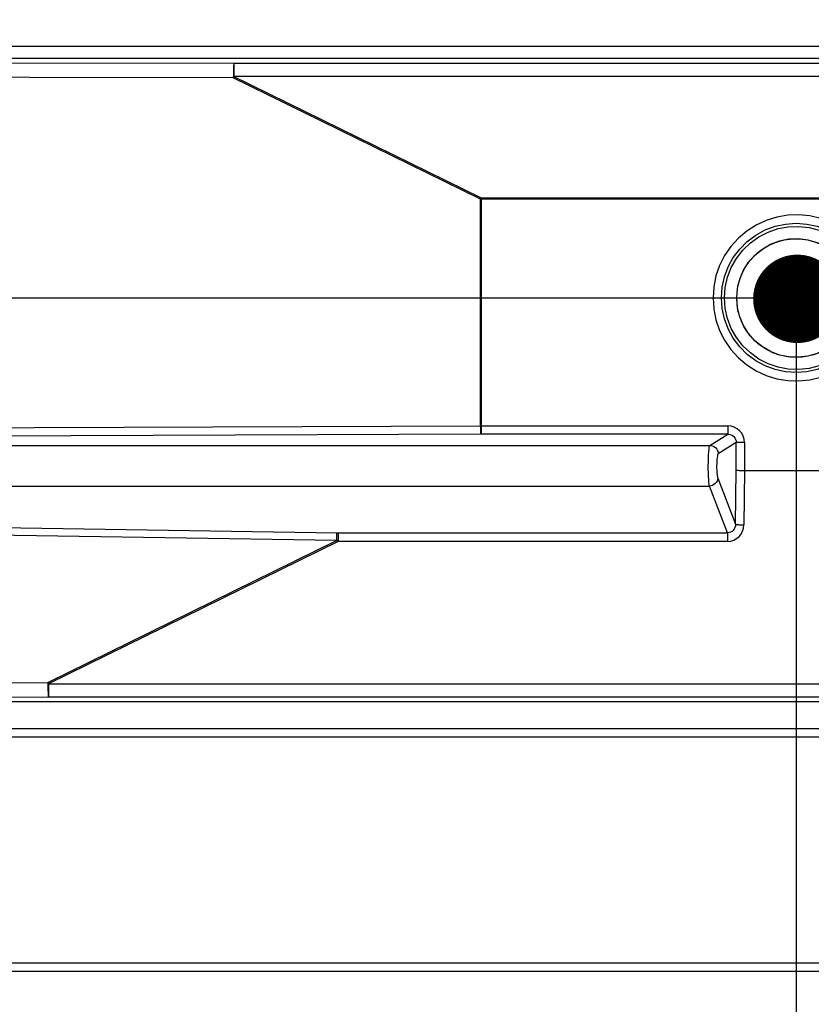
# Model space of a CAD drawing. Header units: millimetres. Extents: x 0 to 39025, y -31299 to 8400.
# Tile 342 of 382: x 14480 to 14668, y 3984 to 4218. Entities that reach past the tile are written whole.
import ezdxf

# ---------------------------------------------------------------- set-up
doc = ezdxf.new("R2010")
doc.units = ezdxf.units.MM
doc.header["$PDSIZE"] = -1
doc.layers.add('ANOTACIJE', color=7, linetype='Continuous')
doc.layers.add('DIMENZIJE', color=4, linetype='Continuous')
doc.styles.add('SLDTEXTSTYLE6', font='txt')
doc.styles.get("Standard").update_dxf_attribs({"font": 'Montserrat-Regular.ttf'})
doc.dimstyles.new('SLDDIMSTYLE0', dxfattribs={"dimtxt": 3, "dimasz": 3.414889, "dimexe": 0, "dimexo": 0.0625, "dimgap": 0.75, "dimtad": 1, "dimdec": 0, "dimlfac": 20, "dimrnd": 1e-09, "dimzin": 12, "dimdsep": 46, "dimtxsty": 'SLDTEXTSTYLE6', "dimsah": 1, "dimcen": 0.09, "dimadec": 0, "dimazin": 3, "dimtfac": 1, "dimtdec": 0, "dimtofl": 0, "dimtmove": 0, "dimatfit": 3, "dimfxl": 1, "dimfrac": 2, "dimtolj": 1, "dimtzin": 12, "dimarcsym": 0})
doc.dimstyles.new('SLDDIMSTYLE2', dxfattribs={"dimtxt": 0.18, "dimasz": 1.050735, "dimexe": 0, "dimexo": 0.0625, "dimgap": 0, "dimtad": 0, "dimtih": 1, "dimtoh": 1, "dimdec": 0, "dimrnd": 1e-09, "dimzin": 0, "dimdsep": 46, "dimtxsty": 'Standard', "dimblk1": 'DOT', "dimblk2": 'DOT', "dimsah": 1, "dimcen": 0.09, "dimadec": 0, "dimazin": 0, "dimtfac": 1.050735, "dimtdec": 0, "dimtofl": 0, "dimtmove": 0, "dimatfit": 3, "dimldrblk": 'DOT', "dimfxl": 1, "dimfrac": 2, "dimtolj": 1, "dimtzin": 0, "dimarcsym": 0})

# ---------------------------------------------------------------- blocks, each defined once
blk = doc.blocks.new('Adapt 2 (spodaj)')
blk.add_circle((479.98, 160.04), 14.1)
at = {"lineweight": 25}
for points in [[(40.6, 219.88), (40.6, 219.88), (945.6, 219.88), (945.6, 219.88)], [(40.6, 217.08), (40.6, 217.08), (945.6, 217.08), (945.6, 217.08)], [(71.4, 216.3), (71.4, 216.3), (346.33, 215.89), (346.33, 215.89)], [(346.33, 215.89), (346.33, 215.89), (609.27, 215.89), (609.27, 215.89)], [(346.18, 212.39), (346.18, 212.39), (55.31, 212.82), (55.31, 212.82)], [(404.92, 183.53), (404.92, 183.53), (346.18, 212.39), (346.18, 212.39)], [(346.33, 212.69), (346.33, 212.69), (405.08, 183.83), (405.08, 183.83)], [(609.27, 212.69), (609.27, 212.69), (346.33, 212.69), (346.33, 212.69)], [(404.92, 129.67), (404.92, 129.67), (404.92, 183.53), (404.92, 183.53)], [(405.08, 183.83), (405.08, 183.83), (554.92, 183.83), (554.92, 183.83)], [(405.08, 183.53), (405.08, 183.53), (405.08, 129.67), (405.08, 129.67)], [(554.92, 183.53), (554.92, 183.53), (405.08, 183.53), (405.08, 183.53)], [(44.4, 128.32), (44.4, 128.32), (404.92, 129.67), (404.92, 129.67)], [(405.08, 129.67), (405.08, 129.67), (463.75, 129.67), (463.75, 129.67)], [(405.01, 127.68), (405.01, 127.68), (268.65, 127.17), (268.65, 127.17)], [(463.75, 127.68), (463.75, 127.68), (405.08, 127.68), (405.08, 127.68)], [(459.51, 125.04), (459.51, 125.04), (463.75, 127.68), (463.75, 127.68)], [(44.4, 125.04), (44.4, 125.04), (459.51, 125.04), (459.51, 125.04)], [(465.76, 125.71), (465.76, 125.71), (461.5, 123.05), (461.5, 123.05)], [(465.76, 119.16), (465.76, 119.16), (465.76, 125.71), (465.76, 125.71)], [(467.74, 125.71), (467.74, 125.71), (467.74, 119.08), (467.74, 119.08)], [(461.39, 117.24), (461.39, 117.24), (465.6, 106.33), (465.6, 106.33)], [(465.6, 106.33), (465.6, 106.33), (465.76, 119.16), (465.76, 119.16)], [(467.74, 119.08), (467.74, 119.08), (467.58, 106.16), (467.58, 106.16)], [(467.74, 119.08), (467.74, 119.08), (467.74, 119.08), (467.74, 119.08)], [(467.74, 119.08), (467.74, 119.08), (492.26, 119.08), (492.26, 119.08)], [(44.4, 115.36), (44.4, 115.36), (459.41, 115.36), (459.41, 115.36)], [(463.69, 104.28), (463.69, 104.28), (459.41, 115.36), (459.41, 115.36)], [(370.68, 102.4), (370.68, 102.4), (44.4, 107.51), (44.4, 107.51)], [(205.44, 106.87), (205.44, 106.87), (370.77, 104.28), (370.77, 104.28)], [(371.09, 104.28), (371.09, 104.28), (463.69, 104.28), (463.69, 104.28)], [(302.08, 68.7), (302.08, 68.7), (370.68, 102.4), (370.68, 102.4)], [(371.09, 102.23), (371.09, 102.23), (302.23, 68.39), (302.23, 68.39)], [(463.69, 102.23), (463.69, 102.23), (371.09, 102.23), (371.09, 102.23)], [(49.45, 68.32), (49.45, 68.32), (302.08, 68.7), (302.08, 68.7)], [(302.23, 68.39), (302.23, 68.39), (650.07, 68.39), (650.07, 68.39)], [(870.49, 64.08), (870.49, 64.08), (47.45, 64.08), (47.45, 64.08)], [(302.23, 65.2), (302.23, 65.2), (47.81, 64.82), (47.81, 64.82)], [(650.07, 65.2), (650.07, 65.2), (302.23, 65.2), (302.23, 65.2)], [(957.49, 57.66), (957.49, 57.66), (54.51, 57.66), (54.51, 57.66)], [(957.49, 55.66), (957.49, 55.66), (54.51, 55.66), (54.51, 55.66)], [(957.49, 1.98), (957.49, 1.98), (6.52, 1.98), (6.52, 1.98)], [(957.49, -0.02), (957.49, -0.02), (6.52, -0.02), (6.52, -0.02)]]:
    blk.add_open_spline(points, degree=3, dxfattribs=at)
for points, knots in [([(346.33, 215.89), (346.33, 215.89), (346.3, 215.8), (346.3, 215.8), (346.3, 215.8), (346.28, 215.59), (346.28, 215.59), (346.28, 215.59), (346.25, 215.25), (346.25, 215.25), (346.25, 215.25), (346.23, 214.82), (346.23, 214.82), (346.23, 214.82), (346.21, 214.29), (346.21, 214.29), (346.21, 214.29), (346.19, 213.7), (346.19, 213.7), (346.19, 213.7), (346.19, 213.06), (346.19, 213.06), (346.19, 213.06), (346.18, 212.39), (346.18, 212.39)], [0, 0, 0, 0, 1, 1, 1, 2, 2, 2, 3, 3, 3, 4, 4, 4, 5, 5, 5, 6, 6, 6, 7, 7, 7, 8, 8, 8, 8]), ([(346.33, 215.89), (346.33, 215.89), (346.33, 215.81), (346.33, 215.81), (346.33, 215.81), (346.33, 215.62), (346.33, 215.62), (346.33, 215.62), (346.33, 215.32), (346.33, 215.32), (346.33, 215.32), (346.33, 214.93), (346.33, 214.93), (346.33, 214.93), (346.33, 214.45), (346.33, 214.45), (346.33, 214.45), (346.33, 213.91), (346.33, 213.91), (346.33, 213.91), (346.33, 213.32), (346.33, 213.32), (346.33, 213.32), (346.33, 212.69), (346.33, 212.69)], [0, 0, 0, 0, 1, 1, 1, 2, 2, 2, 3, 3, 3, 4, 4, 4, 5, 5, 5, 6, 6, 6, 7, 7, 7, 8, 8, 8, 8]), ([(346.33, 212.69), (346.33, 212.69), (346.31, 212.65), (346.31, 212.65), (346.31, 212.65), (346.29, 212.62), (346.29, 212.62), (346.29, 212.62), (346.28, 212.58), (346.28, 212.58), (346.28, 212.58), (346.26, 212.54), (346.26, 212.54), (346.26, 212.54), (346.24, 212.5), (346.24, 212.5), (346.24, 212.5), (346.22, 212.46), (346.22, 212.46), (346.22, 212.46), (346.2, 212.42), (346.2, 212.42), (346.2, 212.42), (346.18, 212.39), (346.18, 212.39)], [0, 0, 0, 0, 1, 1, 1, 2, 2, 2, 3, 3, 3, 4, 4, 4, 5, 5, 5, 6, 6, 6, 7, 7, 7, 8, 8, 8, 8]), ([(405.08, 183.83), (405.08, 183.83), (405.05, 183.79), (405.05, 183.79), (405.05, 183.79), (405.04, 183.75), (405.04, 183.75), (405.04, 183.75), (405.02, 183.72), (405.02, 183.72), (405.02, 183.72), (405, 183.68), (405, 183.68), (405, 183.68), (404.98, 183.64), (404.98, 183.64), (404.98, 183.64), (404.96, 183.6), (404.96, 183.6), (404.96, 183.6), (404.94, 183.56), (404.94, 183.56), (404.94, 183.56), (404.92, 183.53), (404.92, 183.53)], [0, 0, 0, 0, 1, 1, 1, 2, 2, 2, 3, 3, 3, 4, 4, 4, 5, 5, 5, 6, 6, 6, 7, 7, 7, 8, 8, 8, 8]), ([(404.92, 183.53), (404.92, 183.53), (404.94, 183.53), (404.94, 183.53), (404.94, 183.53), (404.96, 183.53), (404.96, 183.53), (404.96, 183.53), (404.98, 183.53), (404.98, 183.53), (404.98, 183.53), (405, 183.53), (405, 183.53), (405, 183.53), (405.02, 183.53), (405.02, 183.53), (405.02, 183.53), (405.04, 183.53), (405.04, 183.53), (405.04, 183.53), (405.05, 183.53), (405.05, 183.53), (405.05, 183.53), (405.08, 183.53), (405.08, 183.53)], [0, 0, 0, 0, 1, 1, 1, 2, 2, 2, 3, 3, 3, 4, 4, 4, 5, 5, 5, 6, 6, 6, 7, 7, 7, 8, 8, 8, 8]), ([(405.08, 183.83), (405.08, 183.83), (405.08, 183.79), (405.08, 183.79), (405.08, 183.79), (405.08, 183.75), (405.08, 183.75), (405.08, 183.75), (405.08, 183.72), (405.08, 183.72), (405.08, 183.72), (405.08, 183.68), (405.08, 183.68), (405.08, 183.68), (405.08, 183.64), (405.08, 183.64), (405.08, 183.64), (405.08, 183.6), (405.08, 183.6), (405.08, 183.6), (405.08, 183.56), (405.08, 183.56), (405.08, 183.56), (405.08, 183.53), (405.08, 183.53)], [0, 0, 0, 0, 1, 1, 1, 2, 2, 2, 3, 3, 3, 4, 4, 4, 5, 5, 5, 6, 6, 6, 7, 7, 7, 8, 8, 8, 8]), ([(460.25, 160.08), (460.25, 160.08), (460.43, 162.71), (460.43, 162.71), (460.43, 162.71), (460.95, 165.29), (460.95, 165.29), (460.95, 165.29), (461.82, 167.79), (461.82, 167.79), (461.82, 167.79), (463.01, 170.14), (463.01, 170.14), (463.01, 170.14), (464.5, 172.31), (464.5, 172.31), (464.5, 172.31), (466.27, 174.27), (466.27, 174.27), (466.27, 174.27), (468.29, 175.98), (468.29, 175.98), (468.29, 175.98), (470.51, 177.39), (470.51, 177.39), (470.51, 177.39), (472.9, 178.51), (472.9, 178.51), (472.9, 178.51), (475.42, 179.29), (475.42, 179.29), (475.42, 179.29), (478.02, 179.73), (478.02, 179.73), (478.02, 179.73), (480.66, 179.81), (480.66, 179.81), (480.66, 179.81), (483.28, 179.55), (483.28, 179.55), (483.28, 179.55), (485.85, 178.94), (485.85, 178.94), (485.85, 178.94), (488.31, 177.99), (488.31, 177.99), (488.31, 177.99), (490.62, 176.72), (490.62, 176.72), (490.62, 176.72), (492.75, 175.16), (492.75, 175.16), (492.75, 175.16), (494.65, 173.32), (494.65, 173.32), (494.65, 173.32), (496.28, 171.25), (496.28, 171.25), (496.28, 171.25), (497.63, 168.98), (497.63, 168.98), (497.63, 168.98), (498.65, 166.55), (498.65, 166.55), (498.65, 166.55), (499.35, 164.01), (499.35, 164.01), (499.35, 164.01), (499.7, 161.4), (499.7, 161.4), (499.7, 161.4), (499.7, 158.76), (499.7, 158.76), (499.7, 158.76), (499.35, 156.14), (499.35, 156.14), (499.35, 156.14), (498.65, 153.6), (498.65, 153.6), (498.65, 153.6), (497.63, 151.17), (497.63, 151.17), (497.63, 151.17), (496.28, 148.9), (496.28, 148.9), (496.28, 148.9), (494.65, 146.83), (494.65, 146.83), (494.65, 146.83), (492.75, 144.99), (492.75, 144.99), (492.75, 144.99), (490.62, 143.43), (490.62, 143.43), (490.62, 143.43), (488.31, 142.16), (488.31, 142.16), (488.31, 142.16), (485.85, 141.22), (485.85, 141.22), (485.85, 141.22), (483.28, 140.6), (483.28, 140.6), (483.28, 140.6), (480.66, 140.34), (480.66, 140.34), (480.66, 140.34), (478.02, 140.43), (478.02, 140.43), (478.02, 140.43), (475.42, 140.87), (475.42, 140.87), (475.42, 140.87), (472.9, 141.65), (472.9, 141.65), (472.9, 141.65), (470.51, 142.76), (470.51, 142.76), (470.51, 142.76), (468.29, 144.18), (468.29, 144.18), (468.29, 144.18), (466.27, 145.88), (466.27, 145.88), (466.27, 145.88), (464.5, 147.84), (464.5, 147.84), (464.5, 147.84), (463.01, 150.01), (463.01, 150.01), (463.01, 150.01), (461.82, 152.37), (461.82, 152.37), (461.82, 152.37), (460.95, 154.86), (460.95, 154.86), (460.95, 154.86), (460.43, 157.44), (460.43, 157.44), (460.43, 157.44), (460.25, 160.08), (460.25, 160.08)], [0, 0, 0, 0, 1, 1, 1, 2, 2, 2, 3, 3, 3, 4, 4, 4, 5, 5, 5, 6, 6, 6, 7, 7, 7, 8, 8, 8, 9, 9, 9, 10, 10, 10, 11, 11, 11, 12, 12, 12, 13, 13, 13, 14, 14, 14, 15, 15, 15, 16, 16, 16, 17, 17, 17, 18, 18, 18, 19, 19, 19, 20, 20, 20, 21, 21, 21, 22, 22, 22, 23, 23, 23, 24, 24, 24, 25, 25, 25, 26, 26, 26, 27, 27, 27, 28, 28, 28, 29, 29, 29, 30, 30, 30, 31, 31, 31, 32, 32, 32, 33, 33, 33, 34, 34, 34, 35, 35, 35, 36, 36, 36, 37, 37, 37, 38, 38, 38, 39, 39, 39, 40, 40, 40, 41, 41, 41, 42, 42, 42, 43, 43, 43, 44, 44, 44, 45, 45, 45, 46, 46, 46, 47, 47, 47, 47]), ([(497.75, 160.08), (497.75, 160.08), (497.57, 162.6), (497.57, 162.6), (497.57, 162.6), (497.03, 165.08), (497.03, 165.08), (497.03, 165.08), (496.15, 167.45), (496.15, 167.45), (496.15, 167.45), (494.93, 169.67), (494.93, 169.67), (494.93, 169.67), (493.42, 171.7), (493.42, 171.7), (493.42, 171.7), (491.62, 173.49), (491.62, 173.49), (491.62, 173.49), (489.59, 175.01), (489.59, 175.01), (489.59, 175.01), (487.37, 176.22), (487.37, 176.22), (487.37, 176.22), (485, 177.11), (485, 177.11), (485, 177.11), (482.52, 177.64), (482.52, 177.64), (482.52, 177.64), (480, 177.82), (480, 177.82), (480, 177.82), (477.47, 177.64), (477.47, 177.64), (477.47, 177.64), (475, 177.11), (475, 177.11), (475, 177.11), (472.63, 176.22), (472.63, 176.22), (472.63, 176.22), (470.4, 175.01), (470.4, 175.01), (470.4, 175.01), (468.38, 173.49), (468.38, 173.49), (468.38, 173.49), (466.59, 171.7), (466.59, 171.7), (466.59, 171.7), (465.07, 169.67), (465.07, 169.67), (465.07, 169.67), (463.86, 167.45), (463.86, 167.45), (463.86, 167.45), (462.97, 165.08), (462.97, 165.08), (462.97, 165.08), (462.43, 162.6), (462.43, 162.6), (462.43, 162.6), (462.25, 160.08), (462.25, 160.08), (462.25, 160.08), (462.43, 157.55), (462.43, 157.55), (462.43, 157.55), (462.97, 155.08), (462.97, 155.08), (462.97, 155.08), (463.86, 152.7), (463.86, 152.7), (463.86, 152.7), (465.07, 150.48), (465.07, 150.48), (465.07, 150.48), (466.59, 148.45), (466.59, 148.45), (466.59, 148.45), (468.38, 146.66), (468.38, 146.66), (468.38, 146.66), (470.4, 145.15), (470.4, 145.15), (470.4, 145.15), (472.63, 143.93), (472.63, 143.93), (472.63, 143.93), (475, 143.05), (475, 143.05), (475, 143.05), (477.47, 142.51), (477.47, 142.51), (477.47, 142.51), (480, 142.33), (480, 142.33), (480, 142.33), (482.52, 142.51), (482.52, 142.51), (482.52, 142.51), (485, 143.05), (485, 143.05), (485, 143.05), (487.37, 143.93), (487.37, 143.93), (487.37, 143.93), (489.59, 145.15), (489.59, 145.15), (489.59, 145.15), (491.62, 146.66), (491.62, 146.66), (491.62, 146.66), (493.42, 148.45), (493.42, 148.45), (493.42, 148.45), (494.93, 150.48), (494.93, 150.48), (494.93, 150.48), (496.15, 152.7), (496.15, 152.7), (496.15, 152.7), (497.03, 155.08), (497.03, 155.08), (497.03, 155.08), (497.57, 157.55), (497.57, 157.55), (497.57, 157.55), (497.75, 160.08), (497.75, 160.08)], [0, 0, 0, 0, 1, 1, 1, 2, 2, 2, 3, 3, 3, 4, 4, 4, 5, 5, 5, 6, 6, 6, 7, 7, 7, 8, 8, 8, 9, 9, 9, 10, 10, 10, 11, 11, 11, 12, 12, 12, 13, 13, 13, 14, 14, 14, 15, 15, 15, 16, 16, 16, 17, 17, 17, 18, 18, 18, 19, 19, 19, 20, 20, 20, 21, 21, 21, 22, 22, 22, 23, 23, 23, 24, 24, 24, 25, 25, 25, 26, 26, 26, 27, 27, 27, 28, 28, 28, 29, 29, 29, 30, 30, 30, 31, 31, 31, 32, 32, 32, 33, 33, 33, 34, 34, 34, 35, 35, 35, 36, 36, 36, 37, 37, 37, 38, 38, 38, 39, 39, 39, 40, 40, 40, 41, 41, 41, 42, 42, 42, 43, 43, 43, 44, 44, 44, 44]), ([(462.98, 160.08), (462.98, 160.08), (463.17, 157.6), (463.17, 157.6), (463.17, 157.6), (463.71, 155.18), (463.71, 155.18), (463.71, 155.18), (464.59, 152.85), (464.59, 152.85), (464.59, 152.85), (465.81, 150.69), (465.81, 150.69), (465.81, 150.69), (467.33, 148.72), (467.33, 148.72), (467.33, 148.72), (469.12, 147), (469.12, 147), (469.12, 147), (471.14, 145.55), (471.14, 145.55), (471.14, 145.55), (473.35, 144.42), (473.35, 144.42), (473.35, 144.42), (475.7, 143.62), (475.7, 143.62), (475.7, 143.62), (478.14, 143.16), (478.14, 143.16), (478.14, 143.16), (480.62, 143.07), (480.62, 143.07), (480.62, 143.07), (483.09, 143.34), (483.09, 143.34), (483.09, 143.34), (485.5, 143.97), (485.5, 143.97), (485.5, 143.97), (487.78, 144.95), (487.78, 144.95), (487.78, 144.95), (489.9, 146.24), (489.9, 146.24), (489.9, 146.24), (491.81, 147.83), (491.81, 147.83), (491.81, 147.83), (493.47, 149.68), (493.47, 149.68), (493.47, 149.68), (494.84, 151.75), (494.84, 151.75), (494.84, 151.75), (495.89, 154), (495.89, 154), (495.89, 154), (496.61, 156.38), (496.61, 156.38), (496.61, 156.38), (496.97, 158.83), (496.97, 158.83), (496.97, 158.83), (496.97, 161.32), (496.97, 161.32), (496.97, 161.32), (496.61, 163.78), (496.61, 163.78), (496.61, 163.78), (495.89, 166.15), (495.89, 166.15), (495.89, 166.15), (494.84, 168.41), (494.84, 168.41), (494.84, 168.41), (493.47, 170.48), (493.47, 170.48), (493.47, 170.48), (491.81, 172.32), (491.81, 172.32), (491.81, 172.32), (489.9, 173.92), (489.9, 173.92), (489.9, 173.92), (487.78, 175.21), (487.78, 175.21), (487.78, 175.21), (485.5, 176.18), (485.5, 176.18), (485.5, 176.18), (483.09, 176.81), (483.09, 176.81), (483.09, 176.81), (480.62, 177.08), (480.62, 177.08), (480.62, 177.08), (478.14, 176.99), (478.14, 176.99), (478.14, 176.99), (475.7, 176.54), (475.7, 176.54), (475.7, 176.54), (473.35, 175.74), (473.35, 175.74), (473.35, 175.74), (471.14, 174.6), (471.14, 174.6), (471.14, 174.6), (469.12, 173.15), (469.12, 173.15), (469.12, 173.15), (467.33, 171.43), (467.33, 171.43), (467.33, 171.43), (465.81, 169.46), (465.81, 169.46), (465.81, 169.46), (464.59, 167.3), (464.59, 167.3), (464.59, 167.3), (463.71, 164.98), (463.71, 164.98), (463.71, 164.98), (463.17, 162.55), (463.17, 162.55), (463.17, 162.55), (462.98, 160.08), (462.98, 160.08)], [0, 0, 0, 0, 1, 1, 1, 2, 2, 2, 3, 3, 3, 4, 4, 4, 5, 5, 5, 6, 6, 6, 7, 7, 7, 8, 8, 8, 9, 9, 9, 10, 10, 10, 11, 11, 11, 12, 12, 12, 13, 13, 13, 14, 14, 14, 15, 15, 15, 16, 16, 16, 17, 17, 17, 18, 18, 18, 19, 19, 19, 20, 20, 20, 21, 21, 21, 22, 22, 22, 23, 23, 23, 24, 24, 24, 25, 25, 25, 26, 26, 26, 27, 27, 27, 28, 28, 28, 29, 29, 29, 30, 30, 30, 31, 31, 31, 32, 32, 32, 33, 33, 33, 34, 34, 34, 35, 35, 35, 36, 36, 36, 37, 37, 37, 38, 38, 38, 39, 39, 39, 40, 40, 40, 41, 41, 41, 42, 42, 42, 43, 43, 43, 43]), ([(465.88, 160.08), (465.88, 160.08), (466.06, 157.81), (466.06, 157.81), (466.06, 157.81), (466.6, 155.6), (466.6, 155.6), (466.6, 155.6), (467.5, 153.51), (467.5, 153.51), (467.5, 153.51), (468.71, 151.59), (468.71, 151.59), (468.71, 151.59), (470.22, 149.89), (470.22, 149.89), (470.22, 149.89), (471.98, 148.45), (471.98, 148.45), (471.98, 148.45), (473.95, 147.32), (473.95, 147.32), (473.95, 147.32), (476.07, 146.51), (476.07, 146.51), (476.07, 146.51), (478.3, 146.06), (478.3, 146.06), (478.3, 146.06), (480.57, 145.96), (480.57, 145.96), (480.57, 145.96), (482.82, 146.24), (482.82, 146.24), (482.82, 146.24), (485.01, 146.87), (485.01, 146.87), (485.01, 146.87), (487.06, 147.85), (487.06, 147.85), (487.06, 147.85), (488.93, 149.14), (488.93, 149.14), (488.93, 149.14), (490.57, 150.71), (490.57, 150.71), (490.57, 150.71), (491.94, 152.53), (491.94, 152.53), (491.94, 152.53), (492.99, 154.54), (492.99, 154.54), (492.99, 154.54), (493.71, 156.7), (493.71, 156.7), (493.71, 156.7), (494.08, 158.94), (494.08, 158.94), (494.08, 158.94), (494.08, 161.21), (494.08, 161.21), (494.08, 161.21), (493.71, 163.46), (493.71, 163.46), (493.71, 163.46), (492.99, 165.61), (492.99, 165.61), (492.99, 165.61), (491.94, 167.63), (491.94, 167.63), (491.94, 167.63), (490.57, 169.44), (490.57, 169.44), (490.57, 169.44), (488.93, 171.02), (488.93, 171.02), (488.93, 171.02), (487.06, 172.31), (487.06, 172.31), (487.06, 172.31), (485.01, 173.28), (485.01, 173.28), (485.01, 173.28), (482.82, 173.92), (482.82, 173.92), (482.82, 173.92), (480.57, 174.19), (480.57, 174.19), (480.57, 174.19), (478.3, 174.1), (478.3, 174.1), (478.3, 174.1), (476.07, 173.64), (476.07, 173.64), (476.07, 173.64), (473.95, 172.84), (473.95, 172.84), (473.95, 172.84), (471.98, 171.7), (471.98, 171.7), (471.98, 171.7), (470.22, 170.26), (470.22, 170.26), (470.22, 170.26), (468.71, 168.56), (468.71, 168.56), (468.71, 168.56), (467.5, 166.64), (467.5, 166.64), (467.5, 166.64), (466.6, 164.55), (466.6, 164.55), (466.6, 164.55), (466.06, 162.34), (466.06, 162.34), (466.06, 162.34), (465.88, 160.08), (465.88, 160.08)], [0, 0, 0, 0, 1, 1, 1, 2, 2, 2, 3, 3, 3, 4, 4, 4, 5, 5, 5, 6, 6, 6, 7, 7, 7, 8, 8, 8, 9, 9, 9, 10, 10, 10, 11, 11, 11, 12, 12, 12, 13, 13, 13, 14, 14, 14, 15, 15, 15, 16, 16, 16, 17, 17, 17, 18, 18, 18, 19, 19, 19, 20, 20, 20, 21, 21, 21, 22, 22, 22, 23, 23, 23, 24, 24, 24, 25, 25, 25, 26, 26, 26, 27, 27, 27, 28, 28, 28, 29, 29, 29, 30, 30, 30, 31, 31, 31, 32, 32, 32, 33, 33, 33, 34, 34, 34, 35, 35, 35, 36, 36, 36, 37, 37, 37, 38, 38, 38, 39, 39, 39, 39]), ([(404.92, 129.67), (404.92, 129.67), (405, 129.67), (405, 129.67), (405, 129.67), (405.08, 129.67), (405.08, 129.67)], [0, 0, 0, 0, 1, 1, 1, 2, 2, 2, 2]), ([(404.92, 129.67), (404.92, 129.67), (404.93, 129.3), (404.93, 129.3), (404.93, 129.3), (404.94, 128.95), (404.94, 128.95), (404.94, 128.95), (404.94, 128.62), (404.94, 128.62), (404.94, 128.62), (404.95, 128.32), (404.95, 128.32), (404.95, 128.32), (404.97, 128.07), (404.97, 128.07), (404.97, 128.07), (404.98, 127.88), (404.98, 127.88), (404.98, 127.88), (405, 127.74), (405, 127.74), (405, 127.74), (405.01, 127.68), (405.01, 127.68)], [0, 0, 0, 0, 1, 1, 1, 2, 2, 2, 3, 3, 3, 4, 4, 4, 5, 5, 5, 6, 6, 6, 7, 7, 7, 8, 8, 8, 8]), ([(405.08, 129.67), (405.08, 129.67), (405.08, 129.3), (405.08, 129.3), (405.08, 129.3), (405.08, 128.95), (405.08, 128.95), (405.08, 128.95), (405.08, 128.62), (405.08, 128.62), (405.08, 128.62), (405.08, 128.32), (405.08, 128.32), (405.08, 128.32), (405.08, 128.07), (405.08, 128.07), (405.08, 128.07), (405.08, 127.88), (405.08, 127.88), (405.08, 127.88), (405.08, 127.74), (405.08, 127.74), (405.08, 127.74), (405.08, 127.68), (405.08, 127.68)], [0, 0, 0, 0, 1, 1, 1, 2, 2, 2, 3, 3, 3, 4, 4, 4, 5, 5, 5, 6, 6, 6, 7, 7, 7, 8, 8, 8, 8]), ([(467.74, 125.71), (467.74, 125.71), (467.66, 126.48), (467.66, 126.48), (467.66, 126.48), (467.44, 127.23), (467.44, 127.23), (467.44, 127.23), (467.07, 127.91), (467.07, 127.91), (467.07, 127.91), (466.57, 128.51), (466.57, 128.51), (466.57, 128.51), (465.97, 129), (465.97, 129), (465.97, 129), (465.28, 129.37), (465.28, 129.37), (465.28, 129.37), (464.53, 129.6), (464.53, 129.6), (464.53, 129.6), (463.75, 129.67), (463.75, 129.67)], [0, 0, 0, 0, 1, 1, 1, 2, 2, 2, 3, 3, 3, 4, 4, 4, 5, 5, 5, 6, 6, 6, 7, 7, 7, 8, 8, 8, 8]), ([(463.75, 129.67), (463.75, 129.67), (463.75, 129.3), (463.75, 129.3), (463.75, 129.3), (463.75, 128.95), (463.75, 128.95), (463.75, 128.95), (463.75, 128.62), (463.75, 128.62), (463.75, 128.62), (463.75, 128.32), (463.75, 128.32), (463.75, 128.32), (463.75, 128.07), (463.75, 128.07), (463.75, 128.07), (463.75, 127.88), (463.75, 127.88), (463.75, 127.88), (463.75, 127.74), (463.75, 127.74), (463.75, 127.74), (463.75, 127.68), (463.75, 127.68)], [0, 0, 0, 0, 1, 1, 1, 2, 2, 2, 3, 3, 3, 4, 4, 4, 5, 5, 5, 6, 6, 6, 7, 7, 7, 8, 8, 8, 8]), ([(405.08, 127.68), (405.08, 127.68), (405.04, 127.68), (405.04, 127.68), (405.04, 127.68), (405.01, 127.68), (405.01, 127.68)], [0, 0, 0, 0, 1, 1, 1, 2, 2, 2, 2]), ([(463.75, 127.68), (463.75, 127.68), (464.15, 127.65), (464.15, 127.65), (464.15, 127.65), (464.53, 127.54), (464.53, 127.54), (464.53, 127.54), (464.88, 127.36), (464.88, 127.36), (464.88, 127.36), (465.18, 127.11), (465.18, 127.11), (465.18, 127.11), (465.43, 126.81), (465.43, 126.81), (465.43, 126.81), (465.61, 126.47), (465.61, 126.47), (465.61, 126.47), (465.72, 126.09), (465.72, 126.09), (465.72, 126.09), (465.76, 125.71), (465.76, 125.71)], [0, 0, 0, 0, 1, 1, 1, 2, 2, 2, 3, 3, 3, 4, 4, 4, 5, 5, 5, 6, 6, 6, 7, 7, 7, 8, 8, 8, 8]), ([(459.41, 115.36), (459.41, 115.36), (459.34, 115.75), (459.34, 115.75), (459.34, 115.75), (459.28, 116.27), (459.28, 116.27), (459.28, 116.27), (459.22, 116.91), (459.22, 116.91), (459.22, 116.91), (459.18, 117.66), (459.18, 117.66), (459.18, 117.66), (459.15, 118.49), (459.15, 118.49), (459.15, 118.49), (459.13, 119.37), (459.13, 119.37), (459.13, 119.37), (459.13, 120.27), (459.13, 120.27), (459.13, 120.27), (459.14, 121.16), (459.14, 121.16), (459.14, 121.16), (459.16, 122.01), (459.16, 122.01), (459.16, 122.01), (459.2, 122.81), (459.2, 122.81), (459.2, 122.81), (459.25, 123.51), (459.25, 123.51), (459.25, 123.51), (459.3, 124.11), (459.3, 124.11), (459.3, 124.11), (459.37, 124.57), (459.37, 124.57), (459.37, 124.57), (459.44, 124.88), (459.44, 124.88), (459.44, 124.88), (459.51, 125.04), (459.51, 125.04)], [0, 0, 0, 0, 1, 1, 1, 2, 2, 2, 3, 3, 3, 4, 4, 4, 5, 5, 5, 6, 6, 6, 7, 7, 7, 8, 8, 8, 9, 9, 9, 10, 10, 10, 11, 11, 11, 12, 12, 12, 13, 13, 13, 14, 14, 14, 15, 15, 15, 15]), ([(459.51, 125.04), (459.51, 125.04), (459.9, 125), (459.9, 125), (459.9, 125), (460.26, 124.88), (460.26, 124.88), (460.26, 124.88), (460.61, 124.7), (460.61, 124.7), (460.61, 124.7), (460.91, 124.45), (460.91, 124.45), (460.91, 124.45), (461.15, 124.15), (461.15, 124.15), (461.15, 124.15), (461.34, 123.81), (461.34, 123.81), (461.34, 123.81), (461.45, 123.44), (461.45, 123.44), (461.45, 123.44), (461.5, 123.05), (461.5, 123.05)], [0, 0, 0, 0, 1, 1, 1, 2, 2, 2, 3, 3, 3, 4, 4, 4, 5, 5, 5, 6, 6, 6, 7, 7, 7, 8, 8, 8, 8]), ([(467.74, 125.71), (467.74, 125.71), (467.38, 125.71), (467.38, 125.71), (467.38, 125.71), (467.04, 125.71), (467.04, 125.71), (467.04, 125.71), (466.72, 125.71), (466.72, 125.71), (466.72, 125.71), (466.43, 125.71), (466.43, 125.71), (466.43, 125.71), (466.18, 125.71), (466.18, 125.71), (466.18, 125.71), (465.98, 125.71), (465.98, 125.71), (465.98, 125.71), (465.84, 125.71), (465.84, 125.71), (465.84, 125.71), (465.76, 125.71), (465.76, 125.71)], [0, 0, 0, 0, 1, 1, 1, 2, 2, 2, 3, 3, 3, 4, 4, 4, 5, 5, 5, 6, 6, 6, 7, 7, 7, 8, 8, 8, 8]), ([(461.5, 123.05), (461.5, 123.05), (461.42, 122.95), (461.42, 122.95), (461.42, 122.95), (461.35, 122.77), (461.35, 122.77), (461.35, 122.77), (461.28, 122.49), (461.28, 122.49), (461.28, 122.49), (461.23, 122.13), (461.23, 122.13), (461.23, 122.13), (461.18, 121.71), (461.18, 121.71), (461.18, 121.71), (461.14, 121.23), (461.14, 121.23), (461.14, 121.23), (461.12, 120.72), (461.12, 120.72), (461.12, 120.72), (461.11, 120.18), (461.11, 120.18), (461.11, 120.18), (461.11, 119.64), (461.11, 119.64), (461.11, 119.64), (461.13, 119.12), (461.13, 119.12), (461.13, 119.12), (461.16, 118.62), (461.16, 118.62), (461.16, 118.62), (461.2, 118.17), (461.2, 118.17), (461.2, 118.17), (461.26, 117.79), (461.26, 117.79), (461.26, 117.79), (461.32, 117.47), (461.32, 117.47), (461.32, 117.47), (461.39, 117.24), (461.39, 117.24)], [0, 0, 0, 0, 1, 1, 1, 2, 2, 2, 3, 3, 3, 4, 4, 4, 5, 5, 5, 6, 6, 6, 7, 7, 7, 8, 8, 8, 9, 9, 9, 10, 10, 10, 11, 11, 11, 12, 12, 12, 13, 13, 13, 14, 14, 14, 15, 15, 15, 15]), ([(461.39, 117.24), (461.39, 117.24), (461.33, 116.89), (461.33, 116.89), (461.33, 116.89), (461.21, 116.54), (461.21, 116.54), (461.21, 116.54), (461.02, 116.23), (461.02, 116.23), (461.02, 116.23), (460.78, 115.94), (460.78, 115.94), (460.78, 115.94), (460.48, 115.71), (460.48, 115.71), (460.48, 115.71), (460.14, 115.53), (460.14, 115.53), (460.14, 115.53), (459.78, 115.41), (459.78, 115.41), (459.78, 115.41), (459.41, 115.36), (459.41, 115.36)], [0, 0, 0, 0, 1, 1, 1, 2, 2, 2, 3, 3, 3, 4, 4, 4, 5, 5, 5, 6, 6, 6, 7, 7, 7, 8, 8, 8, 8]), ([(465.76, 119.16), (465.76, 119.16), (465.84, 119.15), (465.84, 119.15), (465.84, 119.15), (465.98, 119.13), (465.98, 119.13), (465.98, 119.13), (466.18, 119.12), (466.18, 119.12), (466.18, 119.12), (466.43, 119.1), (466.43, 119.1), (466.43, 119.1), (466.72, 119.09), (466.72, 119.09), (466.72, 119.09), (467.04, 119.09), (467.04, 119.09), (467.04, 119.09), (467.38, 119.08), (467.38, 119.08), (467.38, 119.08), (467.74, 119.08), (467.74, 119.08)], [0, 0, 0, 0, 1, 1, 1, 2, 2, 2, 3, 3, 3, 4, 4, 4, 5, 5, 5, 6, 6, 6, 7, 7, 7, 8, 8, 8, 8]), ([(465.6, 106.33), (465.6, 106.33), (465.57, 105.91), (465.57, 105.91), (465.57, 105.91), (465.47, 105.51), (465.47, 105.51), (465.47, 105.51), (465.3, 105.15), (465.3, 105.15), (465.3, 105.15), (465.06, 104.84), (465.06, 104.84), (465.06, 104.84), (464.77, 104.59), (464.77, 104.59), (464.77, 104.59), (464.44, 104.41), (464.44, 104.41), (464.44, 104.41), (464.07, 104.31), (464.07, 104.31), (464.07, 104.31), (463.69, 104.28), (463.69, 104.28)], [0, 0, 0, 0, 1, 1, 1, 2, 2, 2, 3, 3, 3, 4, 4, 4, 5, 5, 5, 6, 6, 6, 7, 7, 7, 8, 8, 8, 8]), ([(463.69, 102.23), (463.69, 102.23), (464.45, 102.3), (464.45, 102.3), (464.45, 102.3), (465.18, 102.52), (465.18, 102.52), (465.18, 102.52), (465.85, 102.88), (465.85, 102.88), (465.85, 102.88), (466.43, 103.37), (466.43, 103.37), (466.43, 103.37), (466.91, 103.96), (466.91, 103.96), (466.91, 103.96), (467.27, 104.64), (467.27, 104.64), (467.27, 104.64), (467.5, 105.38), (467.5, 105.38), (467.5, 105.38), (467.58, 106.16), (467.58, 106.16)], [0, 0, 0, 0, 1, 1, 1, 2, 2, 2, 3, 3, 3, 4, 4, 4, 5, 5, 5, 6, 6, 6, 7, 7, 7, 8, 8, 8, 8]), ([(465.6, 106.33), (465.6, 106.33), (465.68, 106.3), (465.68, 106.3), (465.68, 106.3), (465.82, 106.27), (465.82, 106.27), (465.82, 106.27), (466.02, 106.24), (466.02, 106.24), (466.02, 106.24), (466.27, 106.21), (466.27, 106.21), (466.27, 106.21), (466.56, 106.19), (466.56, 106.19), (466.56, 106.19), (466.88, 106.18), (466.88, 106.18), (466.88, 106.18), (467.22, 106.16), (467.22, 106.16), (467.22, 106.16), (467.58, 106.16), (467.58, 106.16)], [0, 0, 0, 0, 1, 1, 1, 2, 2, 2, 3, 3, 3, 4, 4, 4, 5, 5, 5, 6, 6, 6, 7, 7, 7, 8, 8, 8, 8]), ([(370.77, 104.28), (370.77, 104.28), (370.75, 104.16), (370.75, 104.16), (370.75, 104.16), (370.74, 103.99), (370.74, 103.99), (370.74, 103.99), (370.72, 103.79), (370.72, 103.79), (370.72, 103.79), (370.71, 103.55), (370.71, 103.55), (370.71, 103.55), (370.7, 103.29), (370.7, 103.29), (370.7, 103.29), (370.69, 103), (370.69, 103), (370.69, 103), (370.68, 102.71), (370.68, 102.71), (370.68, 102.71), (370.68, 102.4), (370.68, 102.4)], [0, 0, 0, 0, 1, 1, 1, 2, 2, 2, 3, 3, 3, 4, 4, 4, 5, 5, 5, 6, 6, 6, 7, 7, 7, 8, 8, 8, 8]), ([(370.77, 104.28), (370.77, 104.28), (370.87, 104.28), (370.87, 104.28), (370.87, 104.28), (370.98, 104.28), (370.98, 104.28), (370.98, 104.28), (371.09, 104.28), (371.09, 104.28)], [0, 0, 0, 0, 1, 1, 1, 2, 2, 2, 3, 3, 3, 3]), ([(371.09, 104.28), (371.09, 104.28), (371.09, 104.14), (371.09, 104.14), (371.09, 104.14), (371.09, 103.96), (371.09, 103.96), (371.09, 103.96), (371.09, 103.74), (371.09, 103.74), (371.09, 103.74), (371.09, 103.48), (371.09, 103.48), (371.09, 103.48), (371.09, 103.19), (371.09, 103.19), (371.09, 103.19), (371.09, 102.88), (371.09, 102.88), (371.09, 102.88), (371.09, 102.55), (371.09, 102.55), (371.09, 102.55), (371.09, 102.23), (371.09, 102.23)], [0, 0, 0, 0, 1, 1, 1, 2, 2, 2, 3, 3, 3, 4, 4, 4, 5, 5, 5, 6, 6, 6, 7, 7, 7, 8, 8, 8, 8]), ([(463.69, 104.28), (463.69, 104.28), (463.69, 104.14), (463.69, 104.14), (463.69, 104.14), (463.69, 103.96), (463.69, 103.96), (463.69, 103.96), (463.69, 103.74), (463.69, 103.74), (463.69, 103.74), (463.69, 103.48), (463.69, 103.48), (463.69, 103.48), (463.69, 103.19), (463.69, 103.19), (463.69, 103.19), (463.69, 102.88), (463.69, 102.88), (463.69, 102.88), (463.69, 102.55), (463.69, 102.55), (463.69, 102.55), (463.69, 102.23), (463.69, 102.23)], [0, 0, 0, 0, 1, 1, 1, 2, 2, 2, 3, 3, 3, 4, 4, 4, 5, 5, 5, 6, 6, 6, 7, 7, 7, 8, 8, 8, 8]), ([(371.09, 102.23), (371.09, 102.23), (370.95, 102.28), (370.95, 102.28), (370.95, 102.28), (370.81, 102.34), (370.81, 102.34), (370.81, 102.34), (370.68, 102.4), (370.68, 102.4)], [0, 0, 0, 0, 1, 1, 1, 2, 2, 2, 3, 3, 3, 3]), ([(302.08, 68.7), (302.08, 68.7), (302.1, 68.66), (302.1, 68.66), (302.1, 68.66), (302.11, 68.62), (302.11, 68.62), (302.11, 68.62), (302.13, 68.58), (302.13, 68.58), (302.13, 68.58), (302.15, 68.55), (302.15, 68.55), (302.15, 68.55), (302.17, 68.51), (302.17, 68.51), (302.17, 68.51), (302.19, 68.47), (302.19, 68.47), (302.19, 68.47), (302.21, 68.43), (302.21, 68.43), (302.21, 68.43), (302.23, 68.39), (302.23, 68.39)], [0, 0, 0, 0, 1, 1, 1, 2, 2, 2, 3, 3, 3, 4, 4, 4, 5, 5, 5, 6, 6, 6, 7, 7, 7, 8, 8, 8, 8]), ([(302.08, 68.7), (302.08, 68.7), (302.08, 68.03), (302.08, 68.03), (302.08, 68.03), (302.09, 67.39), (302.09, 67.39), (302.09, 67.39), (302.1, 66.79), (302.1, 66.79), (302.1, 66.79), (302.12, 66.27), (302.12, 66.27), (302.12, 66.27), (302.15, 65.83), (302.15, 65.83), (302.15, 65.83), (302.17, 65.5), (302.17, 65.5), (302.17, 65.5), (302.2, 65.29), (302.2, 65.29), (302.2, 65.29), (302.23, 65.2), (302.23, 65.2)], [0, 0, 0, 0, 1, 1, 1, 2, 2, 2, 3, 3, 3, 4, 4, 4, 5, 5, 5, 6, 6, 6, 7, 7, 7, 8, 8, 8, 8]), ([(302.23, 68.39), (302.23, 68.39), (302.23, 67.77), (302.23, 67.77), (302.23, 67.77), (302.23, 67.18), (302.23, 67.18), (302.23, 67.18), (302.23, 66.64), (302.23, 66.64), (302.23, 66.64), (302.23, 66.16), (302.23, 66.16), (302.23, 66.16), (302.23, 65.77), (302.23, 65.77), (302.23, 65.77), (302.23, 65.47), (302.23, 65.47), (302.23, 65.47), (302.23, 65.28), (302.23, 65.28), (302.23, 65.28), (302.23, 65.2), (302.23, 65.2)], [0, 0, 0, 0, 1, 1, 1, 2, 2, 2, 3, 3, 3, 4, 4, 4, 5, 5, 5, 6, 6, 6, 7, 7, 7, 8, 8, 8, 8])]:
    blk.add_open_spline(points, degree=3, knots=knots, dxfattribs=at)
blk = doc.blocks.new('_Dot')
at = {"color": 0, "linetype": 'ByBlock', "lineweight": -2}
blk.add_line((-0.5, 0), (-1, 0), dxfattribs=at)
at = {"color": 0, "linetype": 'ByBlock', "const_width": 0.5}
blk.add_lwpolyline([(-0.25, 0, 1), (0.25, 0, 1)], format="xyb", close=True, dxfattribs=at)
blk = doc.blocks.new('*D23')
at = {"layer": 'Defpoints', "color": 0, "transparency": 16777216}
for p in [(14664.84, 4151.91), (14201.29, 4025.99), (14201.29, 3701.01)]:
    blk.add_point(p, dxfattribs=at)
at = {"layer": 'DIMENZIJE', "color": 0, "lineweight": -2, "transparency": 16777216}
for p, q in [((14664.84, 4150.66), (14664.84, 3681.01)), ((14201.29, 4024.74), (14201.29, 3681.01)), ((14596.54, 3701.01), (14269.59, 3701.01))]:
    blk.add_line(p, q, dxfattribs=at)
at = {"layer": 'DIMENZIJE', "color": 0, "transparency": 16777216}
for points in [[(14269.59, 3712.39), (14269.59, 3689.62), (14201.29, 3701.01)], [(14596.54, 3712.39), (14596.54, 3689.62), (14664.84, 3701.01)]]:
    blk.add_solid(points, dxfattribs=at)
at = {"layer": 'DIMENZIJE', "color": 0, "transparency": 16777216, "insert": (14433.07, 3746.86), "char_height": 60, "attachment_point": 5, "style": 'SLDTEXTSTYLE6'}
blk.add_mtext('\\A1;464', dxfattribs=at)
blk = doc.blocks.new('*D25')
at = {"layer": 'Defpoints', "color": 0, "transparency": 16777216}
for p in [(14664.84, 4151.91), (14026.58, 4025.99), (14201.29, 4025.99)]:
    blk.add_point(p, dxfattribs=at)
at = {"layer": 'DIMENZIJE', "color": 0, "lineweight": -2, "transparency": 16777216}
for p, q in [((14026.58, 4220.2), (14026.58, 4452.05)), ((14663.59, 4151.91), (14006.58, 4151.91)), ((14026.58, 4025.99), (14026.58, 4151.91)), ((14200.04, 4025.99), (14006.58, 4025.99)), ((14026.58, 3957.69), (14026.58, 3889.39))]:
    blk.add_line(p, q, dxfattribs=at)
at = {"layer": 'DIMENZIJE', "color": 0, "transparency": 16777216}
for points in [[(14015.19, 4220.2), (14037.96, 4220.2), (14026.58, 4151.91)], [(14015.19, 3957.69), (14037.96, 3957.69), (14026.58, 4025.99)]]:
    blk.add_solid(points, dxfattribs=at)
at = {"layer": 'DIMENZIJE', "color": 0, "transparency": 16777216, "insert": (13980.72, 4370.27), "char_height": 60, "attachment_point": 5, "rotation": 90, "style": 'SLDTEXTSTYLE6'}
blk.add_mtext('\\A1;126', dxfattribs=at)

msp = doc.modelspace()

# ---------------------------------------------------------------- block references
at = {"color": 1}
msp.add_blockref('Adapt 2 (spodaj)', (14184.86, 3991.86), dxfattribs=at)

# ---------------------------------------------------------------- dimensions: what is measured, and where the dimension line sits
at = {"layer": 'DIMENZIJE'}
dim = msp.add_linear_dim(base=(14026.58, 4025.99), p1=(14664.84, 4151.91), p2=(14201.29, 4025.99), angle=90, dimstyle='SLDDIMSTYLE0', override={"dimscale": 20, "dimexe": 1, "dimlfac": 1, "dimdle": 1, "dimtofl": 1}, dxfattribs=at)
dim.commit()
dim.dimension.update_dxf_attribs({"geometry": '*D25', "text_midpoint": (14026.58, 4370.27), "dimtype": 160})
dim = msp.add_linear_dim(base=(14201.29, 3701.01), p1=(14664.84, 4151.91), p2=(14201.29, 4025.99), dimstyle='SLDDIMSTYLE0', override={"dimscale": 20, "dimexe": 1, "dimlfac": 1, "dimdle": 1, "dimtofl": 1}, dxfattribs=at)
dim.commit()
dim.dimension.update_dxf_attribs({"geometry": '*D23', "text_midpoint": (14433.07, 3746.86)})

# ---------------------------------------------------------------- leaders
at = {"layer": 'ANOTACIJE', "color": 7}
msp.add_leader([(14665.15, 4151.72), (14815.66, 3913.38)], dimstyle='SLDDIMSTYLE2', override={"dimscale": 20}, dxfattribs=at)

doc.saveas('drawing.dxf')
